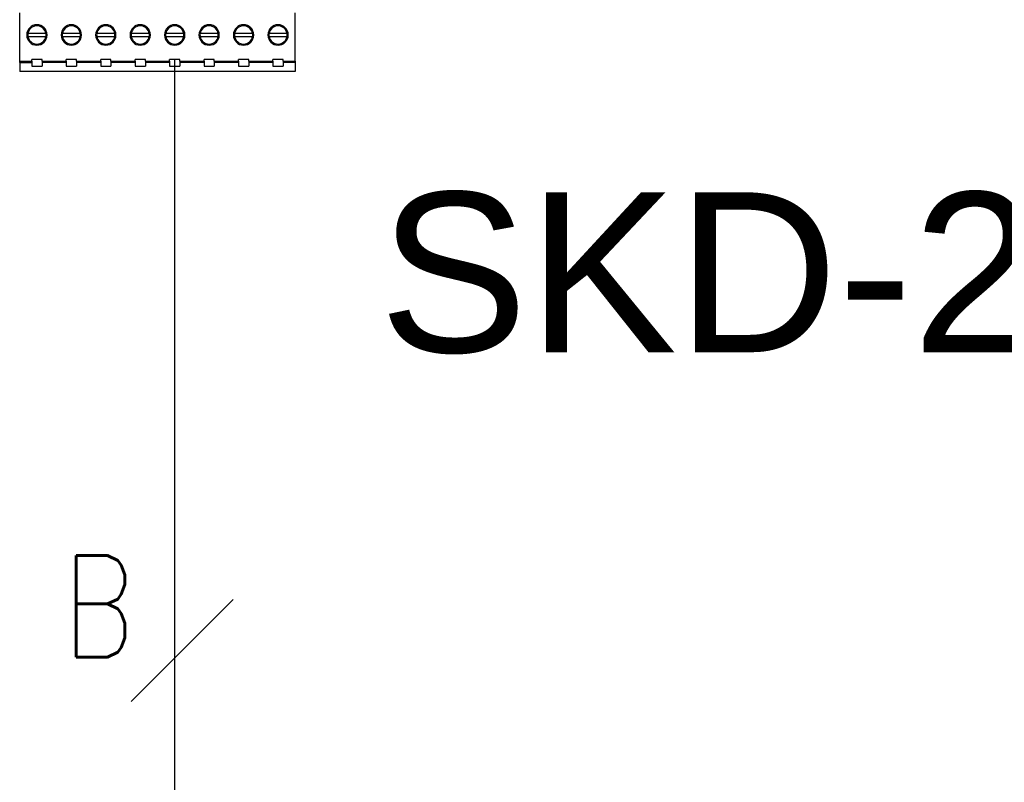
# Model space of a CAD drawing. Header units: millimetres. Extents: x -7023 to 53801, y 9849 to 33561.
# Tile 496 of 537: x 29384 to 29527, y 28155 to 28266. Entities that reach past the tile are written whole.
import ezdxf
from ezdxf.enums import TextEntityAlignment as Align

# ---------------------------------------------------------------- set-up
doc = ezdxf.new("R2010")
doc.units = ezdxf.units.MM
doc.layers.add('IE_SKD', color=6, linetype='Continuous')
doc.layers.add('IE_VSS', color=6, linetype='Continuous')
doc.styles.add('SIMPLEX', font='simplex.shx', dxfattribs={"width": 0.8, "height": 2})
doc.styles.get("Standard").update_dxf_attribs({"font": 'arial.ttf'})

# ---------------------------------------------------------------- blocks, each defined once
blk = doc.blocks.new('Modul kontroli HID X100')
at = {"layer": 'IE_SKD', "linetype": 'Continuous', "lineweight": 25}
for p, q in [((-24081.05, -33323.18), (-24081.05, -33316.03)), ((-24040.41, -33323.18), (-24040.41, -33316.03)), ((-24077.18, -33319.08), (-24079.84, -33319.08)), ((-24079.84, -33319.54), (-24077.18, -33319.54)), ((-24072.1, -33319.08), (-24074.76, -33319.08)), ((-24074.76, -33319.54), (-24072.1, -33319.54)), ((-24067.02, -33319.08), (-24069.68, -33319.08)), ((-24069.68, -33319.54), (-24067.02, -33319.54)), ((-24061.94, -33319.08), (-24064.6, -33319.08)), ((-24064.6, -33319.54), (-24061.94, -33319.54)), ((-24056.86, -33319.08), (-24059.52, -33319.08)), ((-24059.52, -33319.54), (-24056.86, -33319.54)), ((-24051.78, -33319.08), (-24054.44, -33319.08)), ((-24054.44, -33319.54), (-24051.78, -33319.54)), ((-24046.7, -33319.08), (-24049.36, -33319.08)), ((-24049.36, -33319.54), (-24046.7, -33319.54)), ((-24041.62, -33319.08), (-24044.28, -33319.08)), ((-24044.28, -33319.54), (-24041.62, -33319.54)), ((-24081.05, -33323.18), (-24079.26, -33323.18)), ((-24081.05, -33323.36), (-24081.05, -33323.18)), ((-24081.05, -33323.36), (-24079.26, -33323.36)), ((-24081.05, -33323.36), (-24081.05, -33324.71)), ((-24077.76, -33322.91), (-24079.26, -33322.91)), ((-24079.26, -33323.18), (-24079.26, -33322.91)), ((-24079.26, -33323.18), (-24079.26, -33323.36)), ((-24079.26, -33323.36), (-24079.26, -33323.91)), ((-24079.26, -33323.91), (-24077.76, -33323.91)), ((-24077.76, -33323.18), (-24077.76, -33322.91)), ((-24077.76, -33323.18), (-24074.18, -33323.18)), ((-24077.76, -33323.18), (-24077.76, -33323.36)), ((-24074.18, -33323.36), (-24077.76, -33323.36)), ((-24077.76, -33323.36), (-24077.76, -33323.91)), ((-24072.68, -33322.91), (-24074.18, -33322.91)), ((-24074.18, -33323.18), (-24074.18, -33322.91)), ((-24074.18, -33323.18), (-24074.18, -33323.36)), ((-24074.18, -33323.36), (-24074.18, -33323.91)), ((-24074.18, -33323.91), (-24072.68, -33323.91)), ((-24072.68, -33323.18), (-24072.68, -33322.91)), ((-24072.68, -33323.18), (-24069.1, -33323.18)), ((-24072.68, -33323.18), (-24072.68, -33323.36)), ((-24069.1, -33323.36), (-24072.68, -33323.36)), ((-24072.68, -33323.36), (-24072.68, -33323.91)), ((-24067.6, -33322.91), (-24069.1, -33322.91)), ((-24069.1, -33323.18), (-24069.1, -33322.91)), ((-24069.1, -33323.18), (-24069.1, -33323.36)), ((-24069.1, -33323.36), (-24069.1, -33323.91)), ((-24069.1, -33323.91), (-24067.6, -33323.91)), ((-24067.6, -33323.18), (-24067.6, -33322.91)), ((-24067.6, -33323.18), (-24064.02, -33323.18)), ((-24067.6, -33323.18), (-24067.6, -33323.36)), ((-24064.02, -33323.36), (-24067.6, -33323.36)), ((-24067.6, -33323.36), (-24067.6, -33323.91)), ((-24062.52, -33322.91), (-24064.02, -33322.91)), ((-24064.02, -33323.18), (-24064.02, -33322.91)), ((-24064.02, -33323.18), (-24064.02, -33323.36)), ((-24064.02, -33323.36), (-24064.02, -33323.91)), ((-24064.02, -33323.91), (-24062.52, -33323.91)), ((-24062.52, -33323.18), (-24062.52, -33322.91)), ((-24062.52, -33323.18), (-24058.94, -33323.18)), ((-24062.52, -33323.18), (-24062.52, -33323.36)), ((-24058.94, -33323.36), (-24062.52, -33323.36)), ((-24062.52, -33323.36), (-24062.52, -33323.91)), ((-24057.44, -33322.91), (-24058.94, -33322.91)), ((-24058.94, -33323.18), (-24058.94, -33322.91)), ((-24058.94, -33323.18), (-24058.94, -33323.36)), ((-24058.94, -33323.36), (-24058.94, -33323.91)), ((-24058.94, -33323.91), (-24057.44, -33323.91)), ((-24057.44, -33323.18), (-24057.44, -33322.91)), ((-24057.44, -33323.18), (-24053.86, -33323.18)), ((-24057.44, -33323.18), (-24057.44, -33323.36)), ((-24053.86, -33323.36), (-24057.44, -33323.36)), ((-24057.44, -33323.36), (-24057.44, -33323.91)), ((-24052.36, -33322.91), (-24053.86, -33322.91)), ((-24053.86, -33323.18), (-24053.86, -33322.91)), ((-24053.86, -33323.18), (-24053.86, -33323.36)), ((-24053.86, -33323.36), (-24053.86, -33323.91)), ((-24053.86, -33323.91), (-24052.36, -33323.91)), ((-24052.36, -33323.18), (-24052.36, -33322.91)), ((-24052.36, -33323.18), (-24048.78, -33323.18)), ((-24052.36, -33323.18), (-24052.36, -33323.36)), ((-24048.78, -33323.36), (-24052.36, -33323.36)), ((-24052.36, -33323.36), (-24052.36, -33323.91)), ((-24047.28, -33322.91), (-24048.78, -33322.91)), ((-24048.78, -33323.18), (-24048.78, -33322.91)), ((-24048.78, -33323.18), (-24048.78, -33323.36)), ((-24048.78, -33323.36), (-24048.78, -33323.91)), ((-24048.78, -33323.91), (-24047.28, -33323.91)), ((-24047.28, -33323.18), (-24047.28, -33322.91)), ((-24047.28, -33323.18), (-24043.7, -33323.18)), ((-24047.28, -33323.18), (-24047.28, -33323.36)), ((-24043.7, -33323.36), (-24047.28, -33323.36)), ((-24047.28, -33323.36), (-24047.28, -33323.91)), ((-24043.7, -33323.18), (-24043.7, -33322.91)), ((-24042.2, -33322.91), (-24043.7, -33322.91)), ((-24043.7, -33323.18), (-24043.7, -33323.36)), ((-24043.7, -33323.36), (-24043.7, -33323.91)), ((-24043.7, -33323.91), (-24042.2, -33323.91)), ((-24042.2, -33323.18), (-24042.2, -33322.91)), ((-24042.2, -33323.18), (-24040.41, -33323.18)), ((-24042.2, -33323.18), (-24042.2, -33323.36)), ((-24040.41, -33323.36), (-24042.2, -33323.36)), ((-24042.2, -33323.36), (-24042.2, -33323.91)), ((-24040.41, -33323.18), (-24040.41, -33323.36)), ((-24040.41, -33323.36), (-24040.41, -33324.71)), ((-24040.41, -33324.71), (-24081.05, -33324.71))]:
    blk.add_line(p, q, dxfattribs=at)
for centre, radius, start, end in [((-24078.51, -33319.31), 1.5, 0, 180), ((-24078.51, -33319.31), 1.35, 9.7945, 170.2055), ((-24073.43, -33319.31), 1.5, 0, 180), ((-24073.43, -33319.31), 1.35, 9.7945, 170.2055), ((-24068.35, -33319.31), 1.5, 0, 180), ((-24068.35, -33319.31), 1.35, 9.7945, 170.2055), ((-24063.27, -33319.31), 1.5, 0, 180), ((-24063.27, -33319.31), 1.35, 9.7945, 170.2055), ((-24058.19, -33319.31), 1.5, 0, 180), ((-24058.19, -33319.31), 1.35, 9.7945, 170.2055), ((-24053.11, -33319.31), 1.5, 0, 180), ((-24053.11, -33319.31), 1.35, 9.7945, 170.2055), ((-24048.03, -33319.31), 1.5, 0, 180), ((-24048.03, -33319.31), 1.35, 9.7945, 170.2055), ((-24042.95, -33319.31), 1.5, 0, 180), ((-24042.95, -33319.31), 1.35, 9.7945, 170.2055), ((-24078.51, -33319.31), 1.5, 180, 0), ((-24078.51, -33319.31), 1.35, 170.2055, 180), ((-24078.51, -33319.31), 1.35, 180, 189.7945), ((-24078.51, -33319.31), 1.35, 189.7945, 350.2055), ((-24078.51, -33319.31), 1.35, 0, 9.7945), ((-24078.51, -33319.31), 1.35, 350.2055, 0), ((-24073.43, -33319.31), 1.5, 180, 0), ((-24073.43, -33319.31), 1.35, 170.2055, 180), ((-24073.43, -33319.31), 1.35, 180, 189.7945), ((-24073.43, -33319.31), 1.35, 189.7945, 350.2055), ((-24073.43, -33319.31), 1.35, 0, 9.7945), ((-24073.43, -33319.31), 1.35, 350.2055, 0), ((-24068.35, -33319.31), 1.5, 180, 0), ((-24068.35, -33319.31), 1.35, 170.2055, 180), ((-24068.35, -33319.31), 1.35, 180, 189.7945), ((-24068.35, -33319.31), 1.35, 189.7945, 350.2055), ((-24068.35, -33319.31), 1.35, 0, 9.7945), ((-24068.35, -33319.31), 1.35, 350.2055, 0), ((-24063.27, -33319.31), 1.5, 180, 0), ((-24063.27, -33319.31), 1.35, 170.2055, 180), ((-24063.27, -33319.31), 1.35, 180, 189.7945), ((-24063.27, -33319.31), 1.35, 189.7945, 350.2055), ((-24063.27, -33319.31), 1.35, 0, 9.7945), ((-24063.27, -33319.31), 1.35, 350.2055, 0), ((-24058.19, -33319.31), 1.5, 180, 0), ((-24058.19, -33319.31), 1.35, 170.2055, 180), ((-24058.19, -33319.31), 1.35, 180, 189.7945), ((-24058.19, -33319.31), 1.35, 189.7945, 350.2055), ((-24058.19, -33319.31), 1.35, 0, 9.7945), ((-24058.19, -33319.31), 1.35, 350.2055, 0), ((-24053.11, -33319.31), 1.5, 180, 0), ((-24053.11, -33319.31), 1.35, 170.2055, 180), ((-24053.11, -33319.31), 1.35, 180, 189.7945), ((-24053.11, -33319.31), 1.35, 189.7945, 350.2055), ((-24053.11, -33319.31), 1.35, 0, 9.7945), ((-24053.11, -33319.31), 1.35, 350.2055, 0), ((-24048.03, -33319.31), 1.5, 180, 0), ((-24048.03, -33319.31), 1.35, 170.2055, 180), ((-24048.03, -33319.31), 1.35, 180, 189.7945), ((-24048.03, -33319.31), 1.35, 189.7945, 350.2055), ((-24048.03, -33319.31), 1.35, 0, 9.7945), ((-24048.03, -33319.31), 1.35, 350.2055, 0), ((-24042.95, -33319.31), 1.5, 180, 0), ((-24042.95, -33319.31), 1.35, 170.2055, 180), ((-24042.95, -33319.31), 1.35, 180, 189.7945), ((-24042.95, -33319.31), 1.35, 189.7945, 350.2055), ((-24042.95, -33319.31), 1.35, 0, 9.7945), ((-24042.95, -33319.31), 1.35, 350.2055, 0)]:
    blk.add_arc(centre, radius, start, end, dxfattribs=at)

msp = doc.modelspace()

# ---------------------------------------------------------------- linework, layer by layer
at = {"layer": 'IE_SKD', "color": 5}
msp.add_line((29406.31, 28076.35, 346.72), (29406.31, 28260.45, 346.72), dxfattribs=at)
at = {"layer": 'IE_VSS', "color": 5, "elevation": 1202.97}
msp.add_lwpolyline([(29399.95, 28166.98), (29414.79, 28181.82)], dxfattribs=at)

# ---------------------------------------------------------------- block references
at = {"layer": 'IE_SKD', "ltscale": 200, "transparency": 33554687, "xscale": 0.9870040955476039, "yscale": 0.9870040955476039, "zscale": 0.9870040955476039}
msp.add_blockref('Modul kontroli HID X100', (53151.83, 61150.27, 346.72), dxfattribs=at)

# ---------------------------------------------------------------- texts
at = {"layer": 'IE_SKD', "linetype": 'Continuous'}
msp.add_text('SKD-2/3/U', height=23.27, dxfattribs=at).set_placement((29436.02, 28241.08, 1545.47), align=Align.TOP_LEFT)
at = {"layer": 'IE_VSS', "color": 5, "style": 'SIMPLEX', "width": 0.8}
msp.add_text('B', height=14.77, dxfattribs=at).set_placement((29400.55, 28173.44, 1202.97), align=Align.RIGHT)

doc.saveas('drawing.dxf')
